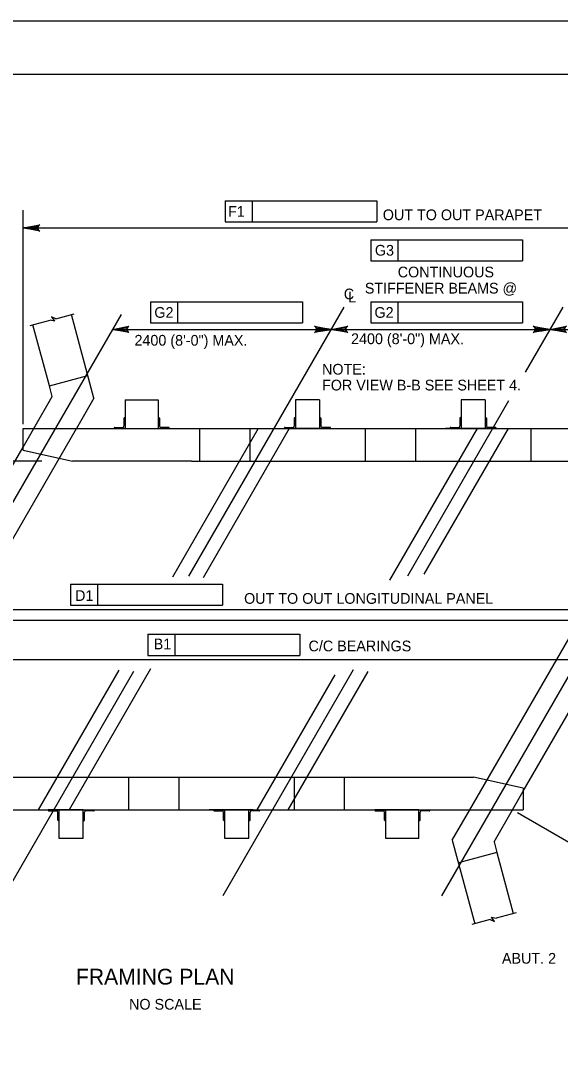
# Model space of a CAD drawing. Extents: x 638268 to 640277, y 295465 to 298435.
# Drawn here: x 639484.1 to 639635.2, y 298145.6 to 298435.5 of the extents above; entities that cross this region are included whole.
import ezdxf

# ---------------------------------------------------------------- set-up
doc = ezdxf.new("R2010")
doc.units = 0
for name, color, linetype in [('2', 7, 'Continuous'), ('3', 7, 'Continuous'), ('4', 7, 'Continuous'), ('PLT-BNDY', 7, 'Continuous')]:
    doc.layers.add(name, color=color, linetype=linetype)

msp = doc.modelspace()

# ---------------------------------------------------------------- linework, layer by layer
at = {"layer": '2'}
for p, q in [((639316.46, 298420.46), (640102.46, 298420.46)), ((639504.6, 298329.72), (639498.32, 298353.15)), ((639492.11, 298333.18), (639487.53, 298350.26)), ((639492.11, 298333.18), (639502.9, 298336.07)), ((639492.92, 298330.15), (639492.11, 298333.18)), ((639487.73, 298321.18), (639492.92, 298330.15)), ((639504.6, 298329.72), (639499.67, 298321.18)), ((639513.38, 298329.27), (639522.61, 298329.27)), ((639513.38, 298329.27), (639513.38, 298321.18)), ((639522.61, 298329.27), (639522.61, 298321.18)), ((639567.77, 298329.27), (639561.04, 298329.27)), ((639567.77, 298329.27), (639561.04, 298329.27)), ((639561.04, 298329.27), (639561.04, 298321.18)), ((639567.77, 298329.27), (639567.77, 298321.18)), ((639614.13, 298329.27), (639607.4, 298329.27)), ((639614.13, 298329.27), (639607.4, 298329.27)), ((639614.13, 298329.27), (639607.4, 298329.27)), ((639607.4, 298329.27), (639607.4, 298321.18)), ((639614.13, 298329.27), (639614.13, 298321.18)), ((639513.01, 298324.09), (639513.01, 298321.91)), ((639513.2, 298324.27), (639513.38, 298324.27)), ((639513.38, 298324.27), (639513.38, 298321.18)), ((639522.8, 298324.27), (639522.61, 298324.27)), ((639522.61, 298324.27), (639522.61, 298321.18)), ((639522.98, 298324.09), (639522.98, 298321.91)), ((639560.68, 298324.09), (639560.68, 298321.91)), ((639560.86, 298324.27), (639561.04, 298324.27)), ((639561.04, 298324.27), (639561.04, 298321.18)), ((639567.95, 298324.27), (639567.77, 298324.27)), ((639567.77, 298324.27), (639567.77, 298321.18)), ((639568.13, 298324.09), (639568.13, 298321.91)), ((639607.04, 298324.09), (639607.04, 298321.91)), ((639607.22, 298324.27), (639607.4, 298324.27)), ((639607.4, 298324.27), (639607.4, 298321.18)), ((639614.31, 298324.27), (639614.13, 298324.27)), ((639614.13, 298324.27), (639614.13, 298321.18)), ((639614.5, 298324.09), (639614.5, 298321.91)), ((639438.05, 298214.45), (639499.67, 298321.18)), ((639484.75, 298321.18), (639683.42, 298321.18)), ((639484.75, 298316.01), (639487.73, 298321.18)), ((639484.75, 298315.15), (639484.75, 298321.18)), ((639510.29, 298321.36), (639510.29, 298321.18)), ((639513.38, 298321.18), (639510.29, 298321.18)), ((639510.47, 298321.54), (639512.65, 298321.54)), ((639513.38, 298321.18), (639522.61, 298321.18)), ((639522.61, 298321.18), (639525.7, 298321.18)), ((639525.52, 298321.54), (639523.34, 298321.54)), ((639525.7, 298321.36), (639525.7, 298321.18)), ((639534.17, 298321.18), (639534.17, 298312.06)), ((639548.23, 298321.18), (639548.23, 298312.06)), ((639557.95, 298321.36), (639557.95, 298321.18)), ((639561.04, 298321.18), (639557.95, 298321.18)), ((639558.13, 298321.54), (639560.31, 298321.54)), ((639567.77, 298321.18), (639561.04, 298321.18)), ((639567.77, 298321.18), (639561.04, 298321.18)), ((639567.77, 298321.18), (639570.86, 298321.18)), ((639570.68, 298321.54), (639568.5, 298321.54)), ((639570.86, 298321.36), (639570.86, 298321.18)), ((639580.57, 298321.18), (639580.57, 298312.06)), ((639594.6, 298321.18), (639594.6, 298312.06)), ((639606.15, 298321.18), (639603.06, 298321.18)), ((639604.31, 298321.36), (639604.31, 298321.18)), ((639607.4, 298321.18), (639604.31, 298321.18)), ((639604.5, 298321.54), (639606.68, 298321.54)), ((639615.39, 298321.18), (639606.15, 298321.18)), ((639614.13, 298321.18), (639607.4, 298321.18)), ((639614.13, 298321.18), (639607.4, 298321.18)), ((639609.87, 298214.45), (639671.49, 298321.18)), ((639614.13, 298321.18), (639617.22, 298321.18)), ((639617.04, 298321.54), (639614.86, 298321.54)), ((639615.39, 298321.18), (639618.48, 298321.18)), ((639617.22, 298321.36), (639617.22, 298321.18)), ((639626.94, 298321.18), (639626.94, 298312.06)), ((639429.71, 298220.67), (639484.75, 298316.01)), ((639484.75, 298315.15), (639498.6, 298312.06)), ((639484.75, 298315.15), (639486.92, 298314.66)), ((639624.79, 298219.62), (639679.42, 298314.26)), ((639531.9, 298312.06), (639498.6, 298312.06)), ((639531.9, 298312.06), (639669.57, 298312.06)), ((639473.27, 298223.57), (639610.92, 298223.57)), ((639514.41, 298214.45), (639514.41, 298223.57)), ((639528.43, 298214.45), (639528.43, 298223.57)), ((639560.77, 298214.45), (639560.77, 298223.57)), ((639574.79, 298214.45), (639574.79, 298223.57)), ((639624.79, 298220.48), (639610.92, 298223.57)), ((639621.8, 298214.45), (639624.79, 298219.62)), ((639624.79, 298220.48), (639624.79, 298214.45)), ((639624.79, 298219.62), (639624.79, 298214.45)), ((639426.12, 298214.45), (639624.79, 298214.45)), ((639491.78, 298214.27), (639491.78, 298214.45)), ((639494.87, 298214.45), (639491.78, 298214.45)), ((639491.96, 298214.09), (639494.15, 298214.09)), ((639494.51, 298211.54), (639494.51, 298213.72)), ((639501.6, 298214.45), (639494.87, 298214.45)), ((639501.6, 298214.45), (639494.87, 298214.45)), ((639494.87, 298211.36), (639494.87, 298214.45)), ((639494.87, 298206.36), (639494.87, 298214.45)), ((639501.6, 298211.36), (639501.6, 298214.45)), ((639501.6, 298214.45), (639504.69, 298214.45)), ((639501.6, 298206.36), (639501.6, 298214.45)), ((639501.96, 298211.54), (639501.96, 298213.72)), ((639504.51, 298214.09), (639502.33, 298214.09)), ((639504.69, 298214.27), (639504.69, 298214.45)), ((639539.98, 298214.45), (639536.89, 298214.45)), ((639538.15, 298214.27), (639538.15, 298214.45)), ((639541.24, 298214.45), (639538.15, 298214.45)), ((639538.33, 298214.09), (639540.51, 298214.09)), ((639549.22, 298214.45), (639539.98, 298214.45)), ((639540.87, 298211.54), (639540.87, 298213.72)), ((639547.96, 298214.45), (639541.24, 298214.45)), ((639547.96, 298214.45), (639541.24, 298214.45)), ((639541.24, 298211.36), (639541.24, 298214.45)), ((639541.24, 298206.36), (639541.24, 298214.45)), ((639547.96, 298211.36), (639547.96, 298214.45)), ((639547.96, 298214.45), (639551.06, 298214.45)), ((639547.96, 298206.36), (639547.96, 298214.45)), ((639548.33, 298211.54), (639548.33, 298213.72)), ((639550.87, 298214.09), (639548.69, 298214.09)), ((639549.22, 298214.45), (639552.31, 298214.45)), ((639551.06, 298214.27), (639551.06, 298214.45)), ((639583.25, 298214.27), (639583.25, 298214.45)), ((639586.35, 298214.45), (639583.25, 298214.45)), ((639583.44, 298214.09), (639585.62, 298214.09)), ((639585.98, 298211.54), (639585.98, 298213.72)), ((639586.35, 298206.36), (639586.35, 298214.45)), ((639595.58, 298214.45), (639586.35, 298214.45)), ((639586.35, 298211.36), (639586.35, 298214.45)), ((639595.58, 298206.36), (639595.58, 298214.45)), ((639595.58, 298211.36), (639595.58, 298214.45)), ((639595.58, 298214.45), (639598.67, 298214.45)), ((639595.95, 298211.54), (639595.95, 298213.72)), ((639598.49, 298214.09), (639596.31, 298214.09)), ((639598.67, 298214.27), (639598.67, 298214.45)), ((639604.94, 298205.91), (639609.87, 298214.45)), ((639616.62, 298205.47), (639621.8, 298214.45)), ((639494.69, 298211.36), (639494.87, 298211.36)), ((639501.78, 298211.36), (639501.6, 298211.36)), ((639541.06, 298211.36), (639541.24, 298211.36)), ((639548.15, 298211.36), (639547.96, 298211.36)), ((639586.16, 298211.36), (639586.35, 298211.36)), ((639595.76, 298211.36), (639595.58, 298211.36)), ((639501.6, 298206.36), (639494.87, 298206.36)), ((639501.6, 298206.36), (639494.87, 298206.36)), ((639547.96, 298206.36), (639541.24, 298206.36)), ((639547.96, 298206.36), (639541.24, 298206.36)), ((639547.96, 298206.36), (639541.24, 298206.36)), ((639595.58, 298206.36), (639586.35, 298206.36)), ((639604.94, 298205.91), (639611.21, 298182.48)), ((639616.62, 298205.47), (639617.43, 298202.45)), ((639617.43, 298202.45), (639606.64, 298199.56)), ((639617.43, 298202.45), (639622.01, 298185.37))]:
    msp.add_line(p, q, dxfattribs=at)
for centre, radius, start, end in [((639513.2, 298324.09), 0.182, 90, 179.9984), ((639522.8, 298324.09), 0.182, 0.0016, 90), ((639560.86, 298324.09), 0.182, 90, 179.9984), ((639567.95, 298324.09), 0.182, 0.0016, 90), ((639607.22, 298324.09), 0.182, 90, 179.9984), ((639614.31, 298324.09), 0.182, 0.0016, 90), ((639510.47, 298321.36), 0.182, 90, 179.9984), ((639512.65, 298321.91), 0.364, 270, 359.9984), ((639523.34, 298321.91), 0.364, 180.0016, 270), ((639525.52, 298321.36), 0.182, 0.0016, 90), ((639558.13, 298321.36), 0.182, 90, 179.9984), ((639560.31, 298321.91), 0.364, 270, 359.9984), ((639568.5, 298321.91), 0.364, 180.0016, 270), ((639570.68, 298321.36), 0.182, 0.0016, 90), ((639604.5, 298321.36), 0.182, 90, 179.9984), ((639606.68, 298321.91), 0.364, 270, 359.9984), ((639614.86, 298321.91), 0.364, 180.0016, 270), ((639617.04, 298321.36), 0.182, 0.0016, 90), ((639491.96, 298214.27), 0.182, 180.0016, 270), ((639494.15, 298213.72), 0.364, 0.0016, 90), ((639502.33, 298213.72), 0.364, 90, 179.9984), ((639504.51, 298214.27), 0.182, 270, 359.9984), ((639538.33, 298214.27), 0.182, 180.0016, 270), ((639540.51, 298213.72), 0.364, 0.0016, 90), ((639548.69, 298213.72), 0.364, 90, 179.9984), ((639550.87, 298214.27), 0.182, 270, 359.9984), ((639583.44, 298214.27), 0.182, 180.0016, 270), ((639585.62, 298213.72), 0.364, 0.0016, 90), ((639596.31, 298213.72), 0.364, 90, 179.9984), ((639598.49, 298214.27), 0.182, 270, 359.9984), ((639494.69, 298211.54), 0.182, 180.0016, 270), ((639501.78, 298211.54), 0.182, 270, 359.9984), ((639541.06, 298211.54), 0.182, 180.0016, 270), ((639548.15, 298211.54), 0.182, 270, 359.9984), ((639586.16, 298211.54), 0.182, 180.0016, 270), ((639595.76, 298211.54), 0.182, 270, 359.9984)]:
    msp.add_arc(centre, radius, start, end, dxfattribs=at)
at = {"layer": '3'}
for p, q in [((639493.96, 298351.98), (639499.09, 298353.36)), ((639486.7, 298350.04), (639492.3, 298351.54)), ((639493.58, 298351.25), (639492.3, 298351.54)), ((639493.96, 298351.98), (639492.76, 298352.5)), ((639492.76, 298352.5), (639493.58, 298351.25)), ((639550.62, 298321.18), (639526.58, 298279.54)), ((639559.29, 298321.18), (639535.14, 298279.36)), ((639611.87, 298321.18), (639587.38, 298278.76)), ((639620.54, 298321.18), (639596.99, 298280.39)), ((639511.57, 298253.54), (639489, 298214.45)), ((639520.44, 298253.9), (639497.67, 298214.45)), ((639572.06, 298252.22), (639550.25, 298214.45)), ((639581.25, 298253.13), (639558.92, 298214.45)), ((639622.84, 298185.6), (639617.24, 298184.09)), ((639615.57, 298183.65), (639610.45, 298182.27)), ((639615.57, 298183.65), (639616.78, 298183.13)), ((639615.95, 298184.38), (639617.24, 298184.09)), ((639616.78, 298183.13), (639615.95, 298184.38))]:
    msp.add_line(p, q, dxfattribs=at)
at = {"layer": '4'}
for p, q in [((639541.31, 298384.98), (639583.82, 298384.98)), ((639541.31, 298384.98), (639541.31, 298379.08)), ((639548.87, 298384.98), (639548.87, 298379.08)), ((639583.82, 298384.98), (639583.82, 298379.08)), ((639484.75, 298322.4), (639484.75, 298382.39)), ((639541.31, 298379.08), (639583.82, 298379.08)), ((639484.75, 298377.4), (639683.42, 298377.4)), ((639582.1, 298374.11), (639624.62, 298374.11)), ((639582.1, 298374.11), (639582.1, 298368.2)), ((639589.67, 298374.11), (639589.67, 298368.2)), ((639624.62, 298374.11), (639624.62, 298368.2)), ((639582.1, 298368.2), (639624.62, 298368.2)), ((639520.48, 298356.69), (639563, 298356.69)), ((639520.48, 298356.69), (639520.48, 298350.78)), ((639528.04, 298356.69), (639528.04, 298350.78)), ((639563, 298356.69), (639563, 298350.78)), ((639582.1, 298356.69), (639624.62, 298356.69)), ((639582.1, 298356.69), (639582.1, 298350.78)), ((639589.67, 298356.69), (639589.67, 298350.78)), ((639624.62, 298356.69), (639624.62, 298350.78)), ((639512.19, 298353.2), (639418.17, 298190.35)), ((639574.6, 298355.21), (639531.12, 298279.89)), ((639695.94, 298353.2), (639601.92, 298190.35)), ((639635.85, 298355.21), (639625.31, 298336.96)), ((639520.48, 298350.78), (639563, 298350.78)), ((639582.1, 298350.78), (639624.62, 298350.78)), ((639509.75, 298348.98), (639571, 298348.98)), ((639571, 298348.98), (639632.25, 298348.98)), ((639632.25, 298348.98), (639632.25, 298348.98)), ((639632.25, 298348.98), (639693.5, 298348.98)), ((639620.7, 298328.97), (639592.37, 298279.89)), ((639490.03, 298312.06), (639367.51, 298312.06)), ((639498.07, 298277.61), (639540.59, 298277.61)), ((639498.07, 298277.61), (639498.07, 298271.71)), ((639505.63, 298277.61), (639505.63, 298271.71)), ((639540.59, 298277.61), (639540.59, 298271.71)), ((639498.07, 298271.71), (639540.59, 298271.71)), ((639458.48, 298270.51), (639654.17, 298270.51)), ((639705.49, 298267.4), (639413.2, 298267.4)), ((639519.72, 298263.59), (639562.24, 298263.59)), ((639519.72, 298263.59), (639519.72, 298257.68)), ((639527.28, 298263.59), (639527.28, 298257.68)), ((639562.24, 298263.59), (639562.24, 298257.68)), ((639519.72, 298257.68), (639562.24, 298257.68)), ((639456.38, 298256.53), (639640.13, 298256.53)), ((639515.68, 298253.16), (639479.42, 298190.35)), ((639577.21, 298253.65), (639540.67, 298190.35)), ((639623.15, 298213.67), (639697.31, 298170.86))]:
    msp.add_line(p, q, dxfattribs=at)
for points in [[(639484.75, 298377.4), (639489.41, 298378.27), (639489.05, 298378.02), (639488.87, 298377.71), (639488.81, 298377.4), (639488.87, 298377.09), (639489.05, 298376.77), (639489.41, 298376.53), (639484.75, 298377.4), (639489.05, 298376.77), (639488.87, 298377.09), (639484.75, 298377.4), (639488.81, 298377.4), (639488.87, 298377.71), (639484.75, 298377.4), (639489.05, 298378.02)], [(639509.75, 298348.98), (639514.41, 298349.85), (639514.05, 298349.6), (639513.87, 298349.29), (639513.81, 298348.98), (639513.87, 298348.66), (639514.05, 298348.35), (639514.41, 298348.1), (639509.75, 298348.98), (639514.05, 298348.35), (639513.87, 298348.66), (639509.75, 298348.98), (639513.81, 298348.98), (639513.87, 298349.29), (639509.75, 298348.98), (639514.05, 298349.6)], [(639571, 298348.98), (639566.34, 298348.1), (639566.7, 298348.35), (639566.89, 298348.66), (639566.94, 298348.98), (639566.89, 298349.29), (639566.7, 298349.6), (639566.34, 298349.85), (639571, 298348.98), (639566.7, 298349.6), (639566.89, 298349.29), (639571, 298348.98), (639566.94, 298348.98), (639566.89, 298348.66), (639571, 298348.98), (639566.7, 298348.35)], [(639571, 298348.98), (639575.66, 298349.85), (639575.3, 298349.6), (639575.12, 298349.29), (639575.06, 298348.98), (639575.12, 298348.66), (639575.3, 298348.35), (639575.66, 298348.1), (639571, 298348.98), (639575.3, 298348.35), (639575.12, 298348.66), (639571, 298348.98), (639575.06, 298348.98), (639575.12, 298349.29), (639571, 298348.98), (639575.3, 298349.6)], [(639632.25, 298348.98), (639627.59, 298348.1), (639627.95, 298348.35), (639628.14, 298348.66), (639628.19, 298348.98), (639628.14, 298349.29), (639627.95, 298349.6), (639627.59, 298349.85), (639632.25, 298348.98), (639627.95, 298349.6), (639628.14, 298349.29), (639632.25, 298348.98), (639628.19, 298348.98), (639628.14, 298348.66), (639632.25, 298348.98), (639627.95, 298348.35)], [(639632.25, 298348.98), (639636.91, 298349.85), (639636.55, 298349.6), (639636.37, 298349.29), (639636.31, 298348.98), (639636.37, 298348.66), (639636.55, 298348.35), (639636.91, 298348.1), (639632.25, 298348.98), (639636.55, 298348.35), (639636.37, 298348.66), (639632.25, 298348.98), (639636.31, 298348.98), (639636.37, 298349.29), (639632.25, 298348.98), (639636.55, 298349.6)]]:
    msp.add_lwpolyline(points, dxfattribs=at)
for points in [[(639512.58, 298349.45), (639512.58, 298348.5), (639509.75, 298348.98)], [(639568.17, 298349.45), (639568.17, 298348.5), (639571, 298348.98)], [(639573.84, 298349.45), (639573.84, 298348.5), (639571, 298348.98)], [(639629.42, 298349.45), (639629.42, 298348.5), (639632.25, 298348.98)], [(639635.09, 298349.45), (639635.09, 298348.5), (639632.25, 298348.98)]]:
    msp.add_lwpolyline(points, close=True, dxfattribs=at)
at = {"layer": 'PLT-BNDY'}
msp.add_lwpolyline([(639276.46, 298435.46), (640117.46, 298435.46), (640117.46, 297841.46), (639276.46, 297841.46)], close=True, dxfattribs=at)

# ---------------------------------------------------------------- texts
at = {"layer": '4'}
for s, p in [('F1', (639542.14, 298380.53)), ('G3', (639583.26, 298369.65)), ('G2', (639521.51, 298352.23)), ('G2', (639583.14, 298352.23)), ('2400 (8\'-0") MAX.', (639515.95, 298344.44)), ('2400 (8\'-0") MAX.', (639576.59, 298344.87)), ('D1', (639499.32, 298272.93)), ('B1', (639521.33, 298259.37))]:
    msp.add_text(s, height=3, rotation=359.9382, dxfattribs=at).set_placement(p)
for s, height, p in [('OUT TO OUT PARAPET ', 3, (639585.48, 298379.58)), ('CONTINUOUS', 3, (639589.66, 298363.56)), ('STIFFENER BEAMS @', 3, (639580.45, 298359.03)), ('C', 3, (639574.56, 298357.41)), ('L', 3, (639575.75, 298356.54)), ('NOTE:', 3, (639568.47, 298336.32)), ('FOR VIEW B-B SEE SHEET 4.', 3, (639568.47, 298331.88)), ('OUT TO OUT LONGITUDINAL PANEL', 3, (639546.64, 298272.12)), ('C/C BEARINGS', 3, (639564.69, 298258.81)), ('ABUT. 2', 3, (639618.84, 298171.32)), ('FRAMING PLAN', 4.4292, (639499.54, 298165.46)), ('NO SCALE', 3, (639514.44, 298158.45))]:
    msp.add_text(s, height=height, dxfattribs=at).set_placement(p)

doc.saveas('drawing.dxf')
